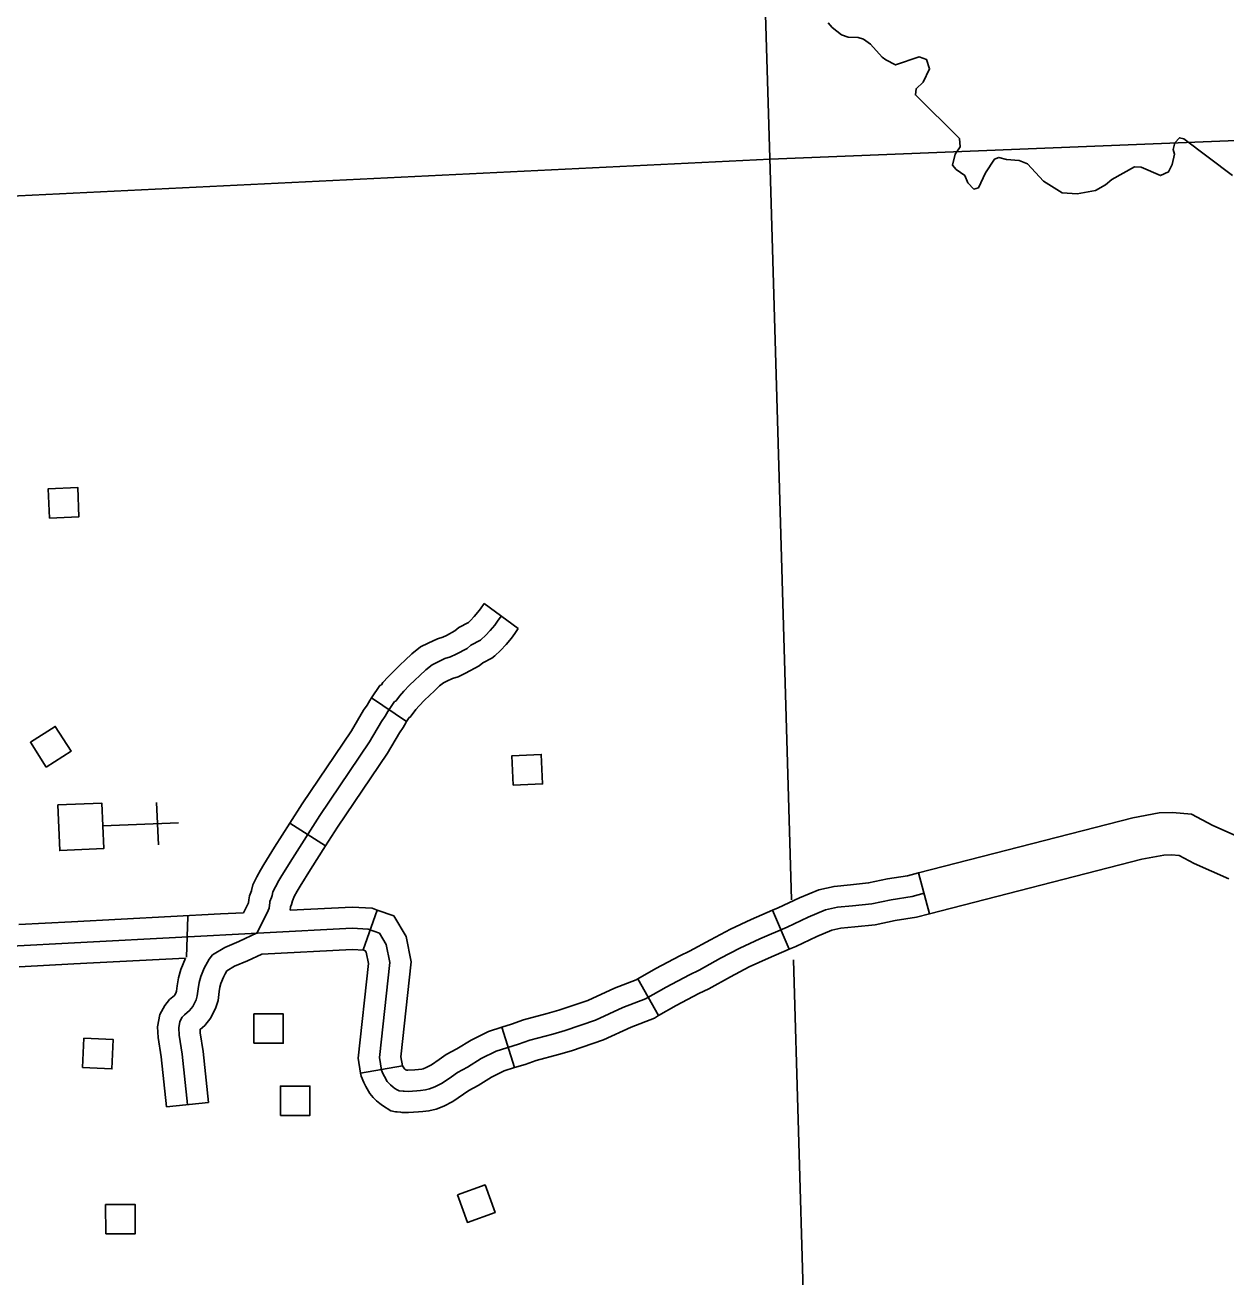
# Model space of a CAD drawing. Extents: x 1671357 to 13005564, y 567358 to 14261451.
# Drawn here: x 12758302.62 to 12758310.69, y 14259899.82 to 14259908.23 of the extents above; entities that cross this region are included whole.
import ezdxf

# ---------------------------------------------------------------- set-up
doc = ezdxf.new("R2010")
doc.units = 0
for name, color, linetype in [('32', 7, 'Continuous'), ('35', 7, 'Continuous'), ('46', 7, 'Continuous'), ('5', 7, 'Continuous'), ('56', 7, 'Continuous')]:
    doc.layers.add(name, color=color, linetype=linetype)

msp = doc.modelspace()

# ---------------------------------------------------------------- linework, layer by layer
at = {"layer": '32'}
for p, q in [((12758305.7066, 14259904.3429), (12758305.935, 14259904.174)), ((12758304.9504, 14259903.7101), (12758305.1848, 14259903.5496)), ((12758304.4024, 14259902.869), (12758304.6414, 14259902.7154)), ((12758308.6218, 14259902.5347), (12758308.6959, 14259902.2604)), ((12758303.7164, 14259902.2421), (12758303.7068, 14259901.9677)), ((12758304.9877, 14259902.2849), (12758304.8932, 14259902.0169)), ((12758307.6417, 14259902.2829), (12758307.7538, 14259902.0218)), ((12758306.7369, 14259901.823), (12758306.877, 14259901.5758)), ((12758305.8245, 14259901.4976), (12758305.9104, 14259901.2268)), ((12758305.1566, 14259901.2393), (12758304.8767, 14259901.1907)), ((12758303.856, 14259900.9935), (12758303.5735, 14259900.9632))]:
    msp.add_line(p, q, dxfattribs=at)
for points in [[(12758305.7066, 14259904.3429), (12758305.6808, 14259904.308), (12758305.6641, 14259904.2844), (12758305.6392, 14259904.2551), (12758305.6149, 14259904.2282), (12758305.6016, 14259904.2161), (12758305.5357, 14259904.1818), (12758305.5095, 14259904.1589), (12758305.4536, 14259904.1287), (12758305.4294, 14259904.1175), (12758305.3916, 14259904.106), (12758305.3301, 14259904.0771), (12758305.2791, 14259904.0509), (12758305.2208, 14259904.0057), (12758305.1763, 14259903.963), (12758305.141, 14259903.93), (12758305.1048, 14259903.894), (12758305.0623, 14259903.8512), (12758305.0267, 14259903.8117), (12758305.0158, 14259903.7969), (12758305.006, 14259903.7913), (12758304.9504, 14259903.7101)], [(12758305.8208, 14259904.2585), (12758305.796, 14259904.2249), (12758305.7765, 14259904.1973), (12758305.7461, 14259904.1615), (12758305.7156, 14259904.1276), (12758305.6866, 14259904.1014), (12758305.6811, 14259904.0973), (12758305.6164, 14259904.0636), (12758305.591, 14259904.0414), (12758305.5171, 14259904.0015), (12758305.4801, 14259903.9845), (12758305.4427, 14259903.973), (12758305.3927, 14259903.9496), (12758305.3557, 14259903.9306), (12758305.3138, 14259903.898), (12758305.274, 14259903.8599), (12758305.2396, 14259903.8277), (12758305.2053, 14259903.7936), (12758305.1656, 14259903.7536), (12758305.1369, 14259903.7217), (12758305.112, 14259903.6881), (12758305.1047, 14259903.6839), (12758305.0588, 14259903.6169), (12758305.0414, 14259903.5856), (12758305.0167, 14259903.5501), (12758304.9364, 14259903.413), (12758304.6032, 14259902.9187), (12758304.4187, 14259902.6317), (12758304.3486, 14259902.5178), (12758304.3277, 14259902.4825), (12758304.3051, 14259902.4414), (12758304.288, 14259902.4063), (12758304.2823, 14259902.3818), (12758304.2788, 14259902.3687), (12758304.268, 14259902.343), (12758304.267, 14259902.3349), (12758304.2619, 14259902.2973), (12758304.2566, 14259902.2813), (12758304.1821, 14259902.1314)], [(12758305.935, 14259904.174), (12758305.9112, 14259904.1417), (12758305.8889, 14259904.1102), (12758305.853, 14259904.0679), (12758305.8162, 14259904.0271), (12758305.7768, 14259903.9915), (12758305.7568, 14259903.9766), (12758305.6971, 14259903.9455), (12758305.6725, 14259903.924), (12758305.5807, 14259903.8744), (12758305.5308, 14259903.8514), (12758305.4939, 14259903.8401), (12758305.4553, 14259903.8221), (12758305.4324, 14259903.8103), (12758305.4067, 14259903.7904), (12758305.3717, 14259903.7567), (12758305.3382, 14259903.7254), (12758305.3058, 14259903.6932), (12758305.2689, 14259903.656), (12758305.247, 14259903.6317), (12758305.2083, 14259903.5794), (12758305.2033, 14259903.5765), (12758305.1848, 14259903.5496)], [(12758304.9504, 14259903.7101), (12758304.9378, 14259903.6917), (12758304.9207, 14259903.6609), (12758304.8969, 14259903.6268), (12758304.8161, 14259903.4886), (12758304.4845, 14259902.9968), (12758304.4024, 14259902.869)], [(12758305.1848, 14259903.5496), (12758305.1798, 14259903.5422), (12758305.1621, 14259903.5104), (12758305.1364, 14259903.4735), (12758305.0568, 14259903.3373), (12758304.7219, 14259902.8406), (12758304.6414, 14259902.7154)], [(12758304.4024, 14259902.869), (12758304.2984, 14259902.7073), (12758304.2271, 14259902.5913), (12758304.2043, 14259902.553), (12758304.179, 14259902.5069), (12758304.1532, 14259902.4541), (12758304.1445, 14259902.4162), (12758304.1441, 14259902.4148), (12758304.1297, 14259902.3804), (12758304.1262, 14259902.3537), (12758304.1233, 14259902.3323), (12758304.0908, 14259902.2669)], [(12758304.6414, 14259902.7154), (12758304.539, 14259902.556), (12758304.4702, 14259902.4443), (12758304.4511, 14259902.412), (12758304.4313, 14259902.376), (12758304.4228, 14259902.3586), (12758304.4202, 14259902.3473), (12758304.4135, 14259902.3226), (12758304.4063, 14259902.3055), (12758304.4034, 14259902.2833)], [(12758308.6218, 14259902.5347), (12758308.5486, 14259902.5149), (12758308.4132, 14259902.4936), (12758308.2869, 14259902.467), (12758308.165, 14259902.454), (12758308.0551, 14259902.444), (12758307.9534, 14259902.4214), (12758307.8228, 14259902.3675), (12758307.6803, 14259902.2995), (12758307.6417, 14259902.2829)], [(12758308.6589, 14259902.3975), (12758308.5782, 14259902.3757), (12758308.4389, 14259902.3538), (12758308.3091, 14259902.3266), (12758308.179, 14259902.3126), (12758308.077, 14259902.3034), (12758307.9962, 14259902.2854), (12758307.8805, 14259902.2377), (12758307.7389, 14259902.1701), (12758307.5561, 14259902.0915), (12758307.4219, 14259902.0299), (12758307.2917, 14259901.9607), (12758307.1487, 14259901.8817), (12758307.0835, 14259901.8509), (12758306.9273, 14259901.7676), (12758306.788, 14259901.6887), (12758306.6367, 14259901.6302), (12758306.4541, 14259901.546), (12758306.2501, 14259901.4762), (12758306.1676, 14259901.4525), (12758306.0119, 14259901.411), (12758305.9352, 14259901.3836), (12758305.7872, 14259901.3367), (12758305.6867, 14259901.2876), (12758305.594, 14259901.2293), (12758305.527, 14259901.1947), (12758305.4864, 14259901.1648), (12758305.4235, 14259901.1227), (12758305.3751, 14259901.0982), (12758305.3397, 14259901.0837), (12758305.3115, 14259901.077), (12758305.2794, 14259901.074), (12758305.253, 14259901.0712), (12758305.1963, 14259901.0673), (12758305.1698, 14259901.0683), (12758305.1621, 14259901.07), (12758305.1356, 14259901.071), (12758305.1345, 14259901.0711)], [(12758303.9352, 14259902.2588), (12758302.9364, 14259902.2066)], [(12758304.0908, 14259902.2669), (12758303.9352, 14259902.2588)], [(12758304.9877, 14259902.2849), (12758304.955, 14259902.2964), (12758304.8207, 14259902.3051), (12758304.4034, 14259902.2833)], [(12758305.1566, 14259901.2393), (12758305.146, 14259901.3004), (12758305.2158, 14259901.9382), (12758305.1825, 14259902.1067), (12758305.0984, 14259902.2458), (12758304.9877, 14259902.2849)], [(12758307.6417, 14259902.2829), (12758307.4984, 14259902.2213), (12758307.3589, 14259902.1572), (12758307.2241, 14259902.0857), (12758307.084, 14259902.0082), (12758307.0197, 14259901.9779), (12758306.8588, 14259901.8921), (12758306.7369, 14259901.823)], [(12758308.6959, 14259902.2604), (12758308.6079, 14259902.2366), (12758308.4645, 14259902.2141), (12758308.3314, 14259902.1861), (12758308.193, 14259902.1712), (12758308.099, 14259902.1627), (12758308.0391, 14259902.1494), (12758307.9382, 14259902.1078), (12758307.7976, 14259902.0406), (12758307.7538, 14259902.0218)], [(12758305.1356, 14259901.071), (12758305.1217, 14259901.078), (12758305.1069, 14259901.0875), (12758305.0952, 14259901.0967), (12758305.0777, 14259901.111), (12758305.0732, 14259901.1154), (12758305.0633, 14259901.125), (12758305.055, 14259901.1346), (12758305.0372, 14259901.1668), (12758305.0264, 14259901.1873), (12758305.0177, 14259901.2091), (12758305.0026, 14259901.2959), (12758305.0722, 14259901.9321), (12758305.048, 14259902.0546), (12758305.0032, 14259902.1288), (12758304.9262, 14259902.1559), (12758304.8198, 14259902.1628), (12758302.4454, 14259902.0386)], [(12758302.9364, 14259902.2066), (12758302.5825, 14259902.1881)], [(12758303.7148, 14259900.9784), (12758303.6783, 14259901.3174), (12758303.6588, 14259901.4441), (12758303.6552, 14259901.4934), (12758303.6632, 14259901.5355), (12758303.6792, 14259901.5646), (12758303.6937, 14259901.5822), (12758303.7287, 14259901.61), (12758303.7505, 14259901.6374), (12758303.7717, 14259901.6819), (12758303.7802, 14259901.7088), (12758303.7861, 14259901.7565), (12758303.7922, 14259901.7985), (12758303.8041, 14259901.8389), (12758303.8268, 14259901.8948), (12758303.8587, 14259901.9548), (12758303.8823, 14259901.9842), (12758303.9639, 14259902.0345), (12758304.0591, 14259902.0739), (12758304.1821, 14259902.1314)], [(12758303.9674, 14259901.8566), (12758303.9778, 14259901.8761), (12758304.0288, 14259901.9076), (12758304.1164, 14259901.9438), (12758304.2125, 14259901.9888)], [(12758304.8975, 14259902.0154), (12758304.819, 14259902.0205), (12758304.2125, 14259901.9888)], [(12758304.8767, 14259901.1907), (12758304.8592, 14259901.2914), (12758304.9286, 14259901.9259), (12758304.9135, 14259902.0026), (12758304.9079, 14259902.0117), (12758304.8932, 14259902.0169)], [(12758307.7538, 14259902.0218), (12758307.6138, 14259901.9617), (12758307.4849, 14259901.9025), (12758307.3594, 14259901.8358), (12758307.2134, 14259901.7551), (12758307.1473, 14259901.7239), (12758306.9958, 14259901.6431), (12758306.877, 14259901.5758)], [(12758302.9513, 14259901.9228), (12758302.5838, 14259901.9036)], [(12758303.7007, 14259901.962), (12758302.9513, 14259901.9228)], [(12758303.5735, 14259900.9632), (12758303.5374, 14259901.299), (12758303.5175, 14259901.4281), (12758303.5121, 14259901.5016), (12758303.5278, 14259901.5843), (12758303.5612, 14259901.6448), (12758303.5937, 14259901.6842), (12758303.6277, 14259901.7112), (12758303.6292, 14259901.7131), (12758303.6392, 14259901.7341), (12758303.6408, 14259901.7392), (12758303.6453, 14259901.7755), (12758303.6531, 14259901.8289), (12758303.6698, 14259901.8857), (12758303.7007, 14259901.962)], [(12758303.856, 14259900.9935), (12758303.8192, 14259901.3359), (12758303.8, 14259901.4602), (12758303.7983, 14259901.4839), (12758303.8298, 14259901.5089), (12758303.8718, 14259901.5617), (12758303.9041, 14259901.6296), (12758303.9196, 14259901.6783), (12758303.9269, 14259901.7376), (12758303.9314, 14259901.7682), (12758303.9384, 14259901.792), (12758303.9556, 14259901.8345), (12758303.9674, 14259901.8566)], [(12758306.7369, 14259901.823), (12758306.7271, 14259901.8174), (12758306.5813, 14259901.7611), (12758306.4012, 14259901.678), (12758306.2074, 14259901.6118), (12758306.1296, 14259901.5894), (12758305.9696, 14259901.5468), (12758305.8898, 14259901.5183), (12758305.8245, 14259901.4976)], [(12758306.877, 14259901.5758), (12758306.849, 14259901.5599), (12758306.6921, 14259901.4993), (12758306.5069, 14259901.4139), (12758306.2927, 14259901.3407), (12758306.2055, 14259901.3156), (12758306.0541, 14259901.2752), (12758305.9805, 14259901.249), (12758305.9104, 14259901.2268)], [(12758305.8245, 14259901.4976), (12758305.7343, 14259901.469), (12758305.6175, 14259901.4119), (12758305.5234, 14259901.3527), (12758305.4518, 14259901.3157), (12758305.4048, 14259901.2811), (12758305.3517, 14259901.2456), (12758305.316, 14259901.2275), (12758305.2961, 14259901.2194), (12758305.2884, 14259901.2175), (12758305.2653, 14259901.2154), (12758305.2406, 14259901.2127), (12758305.1941, 14259901.2096), (12758305.1874, 14259901.2098), (12758305.1798, 14259901.2115), (12758305.1724, 14259901.2171), (12758305.1721, 14259901.2174), (12758305.171, 14259901.2185), (12758305.1566, 14259901.2393)], [(12758305.9104, 14259901.2268), (12758305.8401, 14259901.2045), (12758305.7559, 14259901.1633), (12758305.6646, 14259901.1059), (12758305.6023, 14259901.0737), (12758305.5681, 14259901.0485), (12758305.4953, 14259900.9998), (12758305.4342, 14259900.9689), (12758305.3832, 14259900.948), (12758305.3346, 14259900.9365), (12758305.2935, 14259900.9326), (12758305.2653, 14259900.9296), (12758305.1985, 14259900.9251), (12758305.1521, 14259900.9268), (12758305.1444, 14259900.9285), (12758305.1213, 14259900.9293), (12758305.1113, 14259900.931), (12758305.0791, 14259900.9363), (12758305.0243, 14259900.9717), (12758305.0063, 14259900.9858), (12758304.983, 14259901.0049), (12758304.9743, 14259901.0134), (12758304.96, 14259901.0273), (12758304.9378, 14259901.0529), (12758304.9121, 14259901.0995), (12758304.8973, 14259901.1276), (12758304.8803, 14259901.17), (12758304.8767, 14259901.1907)]]:
    msp.add_lwpolyline(points, dxfattribs=at)
at = {"layer": '35'}
for points in [[(12758308.0154, 14259908.2412), (12758308.0414, 14259908.21), (12758308.1041, 14259908.1613), (12758308.1485, 14259908.1441), (12758308.2168, 14259908.1413)], [(12758308.2168, 14259908.1413), (12758308.2533, 14259908.1314), (12758308.3002, 14259908.0973), (12758308.3779, 14259908.0093), (12758308.4033, 14259907.9914), (12758308.4672, 14259907.958), (12758308.6261, 14259908.0121), (12758308.6761, 14259907.9952), (12758308.6959, 14259907.9314), (12758308.6522, 14259907.8422), (12758308.6048, 14259907.7985), (12758308.6009, 14259907.7565), (12758308.8956, 14259907.4648), (12758308.9018, 14259907.4081), (12758308.8679, 14259907.3592), (12758308.8501, 14259907.2844), (12758308.8741, 14259907.2569), (12758308.9327, 14259907.2156), (12758308.9537, 14259907.1671), (12758308.9934, 14259907.1251), (12758309.0233, 14259907.1339), (12758309.0704, 14259907.2328), (12758309.1309, 14259907.3265), (12758309.1608, 14259907.3372), (12758309.2126, 14259907.3223), (12758309.2963, 14259907.3163), (12758309.3541, 14259907.294), (12758309.4595, 14259907.1768), (12758309.5861, 14259907.0985), (12758309.6868, 14259907.0932), (12758309.8091, 14259907.1154), (12758309.8758, 14259907.1524), (12758309.9198, 14259907.1884), (12758310.0716, 14259907.2745), (12758310.1172, 14259907.2726), (12758310.2467, 14259907.2154), (12758310.3006, 14259907.2404), (12758310.3251, 14259907.2889), (12758310.3392, 14259907.3598), (12758310.3303, 14259907.3898), (12758310.3417, 14259907.4359), (12758310.3725, 14259907.4695), (12758310.4032, 14259907.4612), (12758310.7301, 14259907.2165)]]:
    msp.add_lwpolyline(points, dxfattribs=at)
at = {"layer": '46'}
for points in [[(12758310.815, 14259902.7562), (12758310.5963, 14259902.8527), (12758310.4535, 14259902.9294), (12758310.326, 14259902.9407), (12758310.2363, 14259902.9372), (12758310.0596, 14259902.9034), (12758308.6218, 14259902.5347)], [(12758310.7042, 14259902.4946), (12758310.4716, 14259902.5972), (12758310.3704, 14259902.6515), (12758310.319, 14259902.6561), (12758310.2687, 14259902.6541), (12758310.1217, 14259902.626), (12758308.6959, 14259902.2604)]]:
    msp.add_lwpolyline(points, dxfattribs=at)
at = {"layer": '5'}
for points in [[(12758307.5528, 14259909.7074), (12758307.6268, 14259907.2576), (12758307.7699, 14259902.3529)], [(12758307.6251, 14259907.3257), (12758313.8303, 14259907.5747)], [(12758307.6251, 14259907.3257), (12758300.5602, 14259906.98)], [(12758307.7816, 14259901.9511), (12758307.9158, 14259897.3496)]]:
    msp.add_lwpolyline(points, dxfattribs=at)
at = {"layer": '56'}
for p, q in [((12758303.507, 14259903.0071), (12758303.5191, 14259902.7233)), ((12758303.655, 14259902.8713), (12758303.1455, 14259902.8495))]:
    msp.add_line(p, q, dxfattribs=at)
for points in [[(12758302.7884, 14259904.9161), (12758302.78, 14259905.1131), (12758302.9775, 14259905.1215), (12758302.9859, 14259904.9246)], [(12758302.7658, 14259903.2449), (12758302.66, 14259903.4113), (12758302.8269, 14259903.5174), (12758302.9326, 14259903.351)], [(12758305.9002, 14259903.1237), (12758305.8918, 14259903.3206), (12758306.0894, 14259903.3291), (12758306.0978, 14259903.1321)], [(12758302.8436, 14259902.9906), (12758303.1389, 14259903.0032), (12758303.152, 14259902.6969), (12758302.8567, 14259902.6843)], [(12758304.1597, 14259901.3905), (12758304.1597, 14259901.5877), (12758304.3574, 14259901.5877), (12758304.3574, 14259901.3905)], [(12758303.0099, 14259901.227), (12758303.0187, 14259901.424), (12758303.2162, 14259901.4152), (12758303.2074, 14259901.2182)], [(12758304.3385, 14259900.9063), (12758304.3385, 14259901.1034), (12758304.5362, 14259901.1034), (12758304.5362, 14259900.9063)], [(12758305.5264, 14259900.3734), (12758305.712, 14259900.44), (12758305.7787, 14259900.2539), (12758305.5932, 14259900.1873)], [(12758303.1662, 14259900.1105), (12758303.1647, 14259900.3077), (12758303.3625, 14259900.3092), (12758303.364, 14259900.1121)]]:
    msp.add_lwpolyline(points, close=True, dxfattribs=at)

doc.saveas('drawing.dxf')
